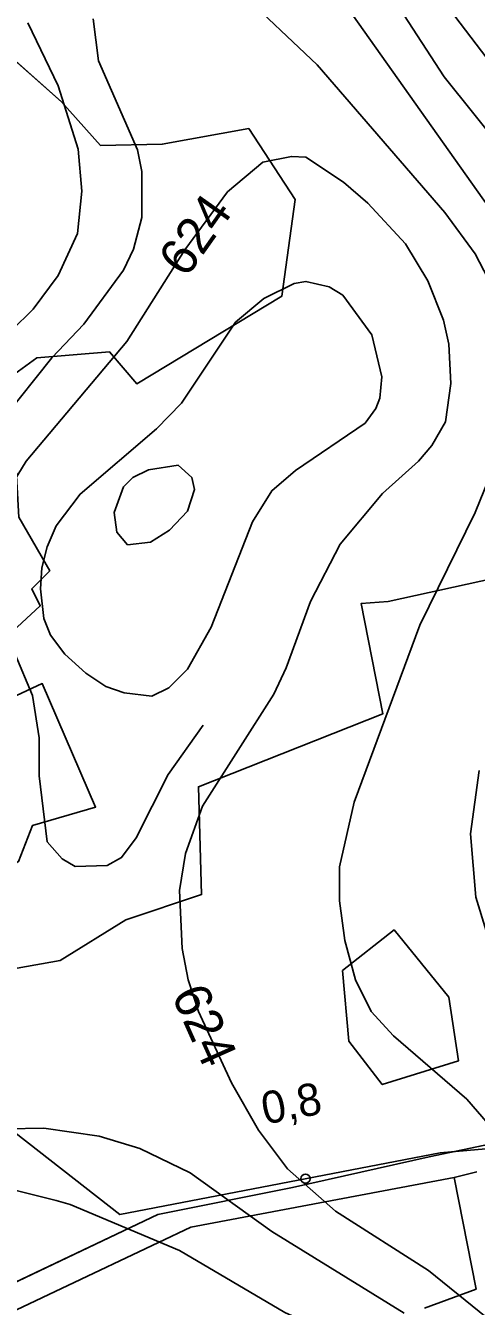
# Model space of a CAD drawing. Extents: x -709418 to -703832, y -1161719 to -1157826.
# Drawn here: x -706479.4 to -706381.5, y -1159557.8 to -1159279.6 of the extents above; entities that cross this region are included whole.
import ezdxf

# ---------------------------------------------------------------- set-up
doc = ezdxf.new("R2010")
doc.units = 0
for name, color, linetype in [('102_obvod PÚ', 7, 'Continuous'), ('120_vrstevnice hlavní', 7, 'Continuous'), ('121_vrstevnice hlavní_popis', 7, 'Continuous'), ('122_vrstevnice základní', 7, 'Continuous'), ('124_vrstevnice doplňková', 7, 'Continuous'), ('201_orná půda_KN', 7, 'Continuous'), ('206_TTP_KN', 7, 'Continuous'), ('210_ostatní plocha_KN', 7, 'Continuous'), ('301_polní cesta_stav', 7, 'Continuous'), ('Trasa-Hlavni  staniceni', 7, 'Continuous')]:
    doc.layers.add(name, color=color, linetype=linetype)

# ---------------------------------------------------------------- blocks, each defined once
blk = doc.blocks.new('_kolecko-HB')
blk.add_circle((0, 0), 0.5)

msp = doc.modelspace()

# ---------------------------------------------------------------- linework, layer by layer
at = {"layer": '102_obvod PÚ'}
for points in [[(-706510.59, -1159261.54), (-706471.62, -1159296.18), (-706463.12, -1159305.65), (-706449.74, -1159305.39), (-706430.95, -1159301.97), (-706420.87, -1159317.39), (-706423.78, -1159338.39), (-706455.28, -1159357.4), (-706461.16, -1159350.51), (-706476.96, -1159351.76), (-706483.3, -1159356.44)], [(-706480.87, -1159386.41), (-706474.14, -1159398.05), (-706478.05, -1159401.96), (-706476.22, -1159405.66), (-706502.09, -1159429.53)], [(-706488.59, -1159485.65), (-706471.9, -1159482.71), (-706457.67, -1159473.84), (-706441.19, -1159468.39), (-706441.87, -1159444.95), (-706401.87, -1159429.12), (-706406.54, -1159405.11), (-706400.67, -1159404.71), (-706343.29, -1159392.1)], [(-706499.55, -1159433.61), (-706475.77, -1159422.55), (-706464.19, -1159449.36), (-706477.88, -1159453.35), (-706480.96, -1159461.22)]]:
    msp.add_lwpolyline(points, dxfattribs=at)
at = {"layer": '120_vrstevnice hlavní'}
for points in [[(-706372.91, -1159327.47), (-706410.67, -1159273.98)], [(-706478.88, -1159278.99), (-706472.3, -1159292.72), (-706468.01, -1159306.45), (-706467.16, -1159315.6), (-706468.16, -1159324.75), (-706472.3, -1159333.91), (-706477.74, -1159341.2), (-706501.34, -1159364.37), (-706512.06, -1159376.67), (-706519.07, -1159386.39), (-706524.93, -1159396.83), (-706534.94, -1159419.57), (-706542.52, -1159433.58), (-706549.1, -1159443.45), (-706556.68, -1159452.61), (-706565.12, -1159466.33), (-706570.98, -1159480.49), (-706576.28, -1159499.23), (-706580.99, -1159511.1), (-706591.69, -1159533.16), (-706599.36, -1159545.61), (-706607.91, -1159557.89)], [(-706377.49, -1159482.64), (-706381.63, -1159468.91), (-706382.78, -1159455.18), (-706380.92, -1159441.45)]]:
    msp.add_lwpolyline(points, dxfattribs=at)
at = {"layer": '122_vrstevnice základní'}
for points in [[(-706368.62, -1159315.6), (-706388.5, -1159290.72), (-706411.81, -1159254.82)], [(-706376.06, -1159340.2), (-706381.78, -1159329.19), (-706388.36, -1159320.18), (-706416.1, -1159288.14), (-706433.26, -1159271.84)], [(-706464.72, -1159278.13), (-706463.58, -1159287.28), (-706455.14, -1159306.59), (-706454.14, -1159311.31), (-706454.14, -1159321.32), (-706456, -1159328.19), (-706458.15, -1159332.76), (-706466.73, -1159344.49), (-706473.73, -1159351.78), (-706484.18, -1159364.94), (-706510.92, -1159412.28), (-706514.78, -1159416.85), (-706519.64, -1159424.15), (-706527.08, -1159433.01), (-706536.09, -1159447.46), (-706538.23, -1159452.03), (-706541.52, -1159463.48), (-706542.24, -1159470.34), (-706541.67, -1159490.93), (-706543.1, -1159497.8), (-706546.82, -1159506.95), (-706554.25, -1159519.54), (-706563.26, -1159531.12), (-706587.83, -1159558.83)], [(-706367.48, -1159302.16), (-706386.21, -1159277.56)], [(-706371.48, -1159566.59), (-706391.93, -1159550), (-706412.1, -1159537.13), (-706422.54, -1159527.97), (-706428.83, -1159519.54), (-706434.69, -1159509.24), (-706441.84, -1159493.79), (-706444.13, -1159486.93), (-706445.42, -1159480.06), (-706445.99, -1159467.48), (-706444.7, -1159459.47), (-706440.98, -1159449.17), (-706425.54, -1159424.86), (-706422.82, -1159419.14), (-706417.53, -1159404.7), (-706411.1, -1159392.26), (-706401.94, -1159381.24), (-706394.08, -1159374.24), (-706391.22, -1159370.8), (-706388.21, -1159365.65), (-706387.07, -1159357.36), (-706387.5, -1159348.78), (-706388.64, -1159343.63), (-706392.07, -1159335.05), (-706396.94, -1159327.04), (-706405.09, -1159318.17), (-706410.38, -1159313.6), (-706418.53, -1159308.16), (-706421.68, -1159308.02), (-706427.93, -1159309.31), (-706435.55, -1159315.74), (-706444.85, -1159328.33), (-706457.43, -1159348.21), (-706479.31, -1159374.24), (-706486.18, -1159385.39)], [(-706451, -1159367.23), (-706445.56, -1159361.65), (-706433.83, -1159344.06), (-706427.68, -1159338.91), (-706421.11, -1159335.62), (-706418.53, -1159335.19), (-706413.53, -1159336.34), (-706410.52, -1159338.2), (-706404.23, -1159346.78), (-706402.09, -1159355.93), (-706402.51, -1159360.51), (-706403.37, -1159362.79), (-706405.66, -1159365.94), (-706420.82, -1159376.24), (-706425.97, -1159380.67), (-706430.12, -1159387.39), (-706439.12, -1159410.27), (-706444.27, -1159419.43), (-706448.28, -1159423.43), (-706452, -1159425.29), (-706458, -1159424.58), (-706462.01, -1159423.15), (-706466.3, -1159420.29), (-706470.88, -1159416.14), (-706474.02, -1159411.99), (-706475.45, -1159408.42), (-706476.17, -1159401.98), (-706475.88, -1159397.4), (-706474.74, -1159392.83), (-706472.73, -1159388.25), (-706467.59, -1159381.39), (-706451, -1159367.23)], [(-706457.29, -1159392.4), (-706459.56, -1159389.68), (-706460.15, -1159385.39), (-706458.15, -1159379.81), (-706456.14, -1159377.81), (-706452.71, -1159376.09), (-706446.28, -1159375.09), (-706443.29, -1159377.81), (-706442.7, -1159380.38), (-706444.27, -1159385.1), (-706448.14, -1159389.25), (-706452.28, -1159391.83), (-706457.29, -1159392.4)], [(-706376.63, -1159520.82), (-706383.64, -1159512.81), (-706399.51, -1159499.09), (-706404.37, -1159493.79), (-706407.81, -1159486.93), (-706410.09, -1159478.35), (-706411.24, -1159469.77), (-706411.24, -1159462.33), (-706408.09, -1159448.32), (-706393.79, -1159409.84), (-706381.78, -1159385.39), (-706377.77, -1159375.38)], [(-706355.55, -1159626.14), (-706361.94, -1159611.03), (-706370.77, -1159595.62), (-706381.92, -1159582.89), (-706393.36, -1159573.74), (-706402.51, -1159568.59), (-706423.11, -1159559.15), (-706445.99, -1159545.71), (-706469.73, -1159535.7), (-706472.73, -1159534.84), (-706482.89, -1159532.27), (-706500.91, -1159529.83), (-706508.63, -1159530.41), (-706513.78, -1159532.41), (-706518.93, -1159535.55), (-706528.22, -1159543.42), (-706546.53, -1159563.58), (-706555.68, -1159572.74), (-706584.55, -1159598.12)]]:
    msp.add_lwpolyline(points, dxfattribs=at)
at = {"layer": '124_vrstevnice doplňková'}
for points in [[(-706440.84, -1159431.58), (-706448.42, -1159442.31), (-706455.43, -1159456.04), (-706458.58, -1159460.33), (-706461.72, -1159462.05), (-706468.63, -1159462.31), (-706471.45, -1159460.61), (-706474.73, -1159456.9), (-706476.45, -1159442.59), (-706476.45, -1159434.3), (-706477.88, -1159425.15), (-706481.74, -1159415.99), (-706483.74, -1159409.13), (-706483.17, -1159398.69)], [(-706397.22, -1159559.29), (-706425.97, -1159541.56), (-706443.7, -1159528.83), (-706454.57, -1159523.54), (-706463.44, -1159520.82), (-706475.45, -1159519.11), (-706483.46, -1159519.25), (-706509.8, -1159523.7), (-706518.07, -1159526.54), (-706526.79, -1159532.69)]]:
    msp.add_lwpolyline(points, dxfattribs=at)
at = {"layer": '201_orná půda_KN'}
for points in [[(-706638.56, -1159559.13), (-706609, -1159522.95), (-706575.74, -1159482.78), (-706557.4, -1159480.74), (-706541.85, -1159470.97), (-706548.4, -1159457.26), (-706499.55, -1159433.61), (-706475.77, -1159422.55), (-706464.19, -1159449.36), (-706477.88, -1159453.35), (-706480.96, -1159461.22), (-706506.97, -1159475.88), (-706513.77, -1159484.9), (-706501.93, -1159481.65), (-706488.59, -1159485.65), (-706471.9, -1159482.71), (-706457.67, -1159473.84), (-706441.19, -1159468.39), (-706441.87, -1159444.95), (-706401.87, -1159429.12), (-706406.54, -1159405.11), (-706400.67, -1159404.71), (-706343.29, -1159392.1)], [(-706410.61, -1159484.9), (-706409.26, -1159500.24), (-706401.98, -1159509.66), (-706385.42, -1159504.52), (-706387.49, -1159490.68), (-706399.41, -1159476.05), (-706410.61, -1159484.9)], [(-706352.85, -1159517.15), (-706391.81, -1159525.36), (-706421.49, -1159531.99), (-706450.7, -1159537.9), (-706523.06, -1159572.25), (-706542.97, -1159576.56), (-706593.1, -1159617.45), (-706606.85, -1159614.86), (-706610.6, -1159627.21), (-706667.35, -1159673.86), (-706698.79, -1159694.01), (-706718.6, -1159677.79), (-706741.65, -1159667.26)]]:
    msp.add_lwpolyline(points, dxfattribs=at)
at = {"layer": '206_TTP_KN'}
for p, q in [((-706510.59, -1159261.54), (-706471.62, -1159296.18)), ((-706471.62, -1159296.18), (-706463.12, -1159305.65)), ((-706449.74, -1159305.39), (-706430.95, -1159301.97)), ((-706430.95, -1159301.97), (-706420.87, -1159317.39)), ((-706463.12, -1159305.65), (-706449.74, -1159305.39)), ((-706420.87, -1159317.39), (-706423.78, -1159338.39)), ((-706423.78, -1159338.39), (-706455.28, -1159357.4)), ((-706476.96, -1159351.76), (-706483.3, -1159356.44)), ((-706461.16, -1159350.51), (-706476.96, -1159351.76)), ((-706455.28, -1159357.4), (-706461.16, -1159350.51)), ((-706443.5, -1159540.62), (-706386.34, -1159529.81)), ((-706386.34, -1159529.81), (-706381.62, -1159554.1)), ((-706520.28, -1159576.96), (-706443.5, -1159540.62)), ((-706381.62, -1159554.1), (-706392.77, -1159558.2))]:
    msp.add_line(p, q, dxfattribs=at)
at = {"layer": '210_ostatní plocha_KN'}
for p, q in [((-706410.61, -1159484.9), (-706399.41, -1159476.05)), ((-706399.41, -1159476.05), (-706387.49, -1159490.68)), ((-706409.26, -1159500.24), (-706410.61, -1159484.9)), ((-706387.49, -1159490.68), (-706385.42, -1159504.52)), ((-706401.98, -1159509.66), (-706409.26, -1159500.24)), ((-706385.42, -1159504.52), (-706401.98, -1159509.66)), ((-706391.81, -1159525.36), (-706352.85, -1159517.15)), ((-706421.49, -1159531.99), (-706391.81, -1159525.36)), ((-706386.34, -1159529.81), (-706443.5, -1159540.62)), ((-706381.46, -1159528.63), (-706386.34, -1159529.81)), ((-706386.34, -1159529.81), (-706381.46, -1159528.63)), ((-706381.62, -1159554.1), (-706386.34, -1159529.81)), ((-706450.7, -1159537.9), (-706421.49, -1159531.99)), ((-706523.06, -1159572.25), (-706450.7, -1159537.9)), ((-706443.5, -1159540.62), (-706520.28, -1159576.96)), ((-706392.77, -1159558.2), (-706381.62, -1159554.1))]:
    msp.add_line(p, q, dxfattribs=at)
msp.add_lwpolyline([(-706575.55, -1159464.22), (-706558.21, -1159437.64), (-706540.28, -1159418.04), (-706531.64, -1159423.18), (-706519.23, -1159411.9), (-706522.65, -1159401.12), (-706485.18, -1159372.52), (-706481.64, -1159372.18), (-706480.87, -1159386.41), (-706474.14, -1159398.05), (-706478.05, -1159401.96), (-706476.22, -1159405.66), (-706502.09, -1159429.53), (-706565.41, -1159453.59), (-706575.55, -1159464.22)], dxfattribs=at)
at = {"layer": '301_polní cesta_stav'}
msp.add_lwpolyline([(-706700.03, -1159452.67), (-706662.55, -1159471.15), (-706620.57, -1159475.14), (-706599.58, -1159482.14), (-706581.08, -1159489.63), (-706570.59, -1159495.12), (-706536.6, -1159493.13), (-706526.11, -1159492.63), (-706506.9, -1159500.4), (-706458.92, -1159537.86), (-706389.39, -1159524.44), (-706286.05, -1159515.43)], dxfattribs=at)

# ---------------------------------------------------------------- block references
at = {"layer": 'Trasa-Hlavni  staniceni', "xscale": 1.9999999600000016, "yscale": 1.9999999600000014, "rotation": 10.92639614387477}
msp.add_blockref('_kolecko-HB', (-706418.64, -1159530.09), dxfattribs=at)

# ---------------------------------------------------------------- texts
at = {"layer": '121_vrstevnice hlavní_popis'}
for rotation, p in [(54.7627, (-706444.52, -1159334.66)), (294.0305, (-706447.82, -1159490.16))]:
    msp.add_text('624', height=8, rotation=rotation, dxfattribs=at).set_placement(p)
at = {"layer": 'Trasa-Hlavni  staniceni'}
msp.add_text('0,8', height=7, rotation=10.9264, dxfattribs=at).set_placement((-706427.45, -1159518.36))

doc.saveas('drawing.dxf')
